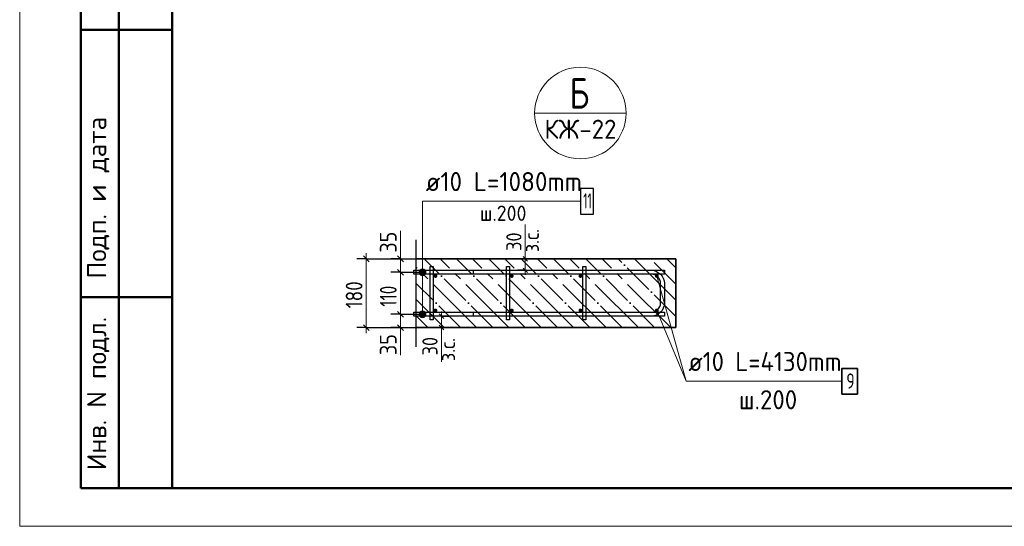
# Model space of a CAD drawing. Header units: millimetres. Extents: x -49773 to 2322955, y -3321 to 58485.
# Tile 448 of 580: x 1762586 to 1775488, y -2257 to 4374. Entities that reach past the tile are written whole.
import ezdxf

# ---------------------------------------------------------------- set-up
doc = ezdxf.new("R2010")
doc.units = ezdxf.units.MM
for name, pattern in [('______11', [500, 400, -50, 0, -50]), ('______2', [270, 200, -70]), ('______5', [1100, 800, -100, 100, -100])]:
    doc.linetypes.add(name, pattern=pattern)
for name, color, linetype, lineweight in [('Standard', 7, 'Continuous', 25), ('Арм.стержн. Арматура края', 96, 'Continuous', 35), ('Арм.стержн. вертикальными 1', 22, 'Continuous', 35), ('Арм.стержн.горизонт. 1', 180, 'Continuous', 35), ('Арм.стержн.горизонт. 2', 202, 'Continuous', 35), ('Размерная линия_ общее', 7, 'Continuous', 13), ('Размерная линия_ общее_1', 7, 'Continuous', 13), ('Стена_ общее', 7, 'Continuous', 35)]:
    doc.layers.add(name, color=color, linetype=linetype, lineweight=lineweight)
doc.layers.add('Арм.стержн.Стяжки', color=7, linetype='Continuous', lineweight=35, true_color=0x501e0f)
doc.layers.add('Осевая линия_ общее', color=7, linetype='______5', lineweight=13, true_color=0xa0a0a0)
doc.styles.add('ISOCPEUR', font='txt')

msp = doc.modelspace()

# ---------------------------------------------------------------- hatches: boundary and pattern name
at = {"layer": 'Арм.стержн. вертикальными 1', "linetype": 'Continuous', "lineweight": 50, "transparency": 33554687}
for points in [[(1768059.1, 1018.6), (1768057.2, 1028.1), (1768051.8, 1036.3), (1768043.7, 1041.7), (1768034.1, 1043.6), (1768024.6, 1041.7), (1768016.4, 1036.3), (1768011, 1028.1), (1768009.1, 1018.6), (1768011, 1009), (1768016.4, 1000.9), (1768024.6, 995.5), (1768034.1, 993.6), (1768043.7, 995.5), (1768051.8, 1000.9), (1768057.2, 1009)], [(1769059.1, 1018.6), (1769057.2, 1028.1), (1769051.8, 1036.3), (1769043.7, 1041.7), (1769034.1, 1043.6), (1769024.6, 1041.7), (1769016.4, 1036.3), (1769011, 1028.1), (1769009.1, 1018.6), (1769011, 1009), (1769016.4, 1000.9), (1769024.6, 995.5), (1769034.1, 993.6), (1769043.7, 995.5), (1769051.8, 1000.9), (1769057.2, 1009)], [(1769959.1, 1018.6), (1769957.2, 1028.1), (1769951.8, 1036.3), (1769943.7, 1041.7), (1769934.1, 1043.6), (1769924.6, 1041.7), (1769916.4, 1036.3), (1769911, 1028.1), (1769909.1, 1018.6), (1769911, 1009), (1769916.4, 1000.9), (1769924.6, 995.5), (1769934.1, 993.6), (1769943.7, 995.5), (1769951.8, 1000.9), (1769957.2, 1009)], [(1770959.1, 1018.6), (1770957.2, 1028.1), (1770951.8, 1036.3), (1770943.7, 1041.7), (1770934.1, 1043.6), (1770924.6, 1041.7), (1770916.4, 1036.3), (1770911, 1028.1), (1770909.1, 1018.6), (1770911, 1009), (1770916.4, 1000.9), (1770924.6, 995.5), (1770934.1, 993.6), (1770943.7, 995.5), (1770951.8, 1000.9), (1770957.2, 1009)], [(1768059.1, 568.6), (1768057.2, 578.1), (1768051.8, 586.3), (1768043.7, 591.7), (1768034.1, 593.6), (1768024.6, 591.7), (1768016.4, 586.3), (1768011, 578.1), (1768009.1, 568.6), (1768011, 559), (1768016.4, 550.9), (1768024.6, 545.5), (1768034.1, 543.6), (1768043.7, 545.5), (1768051.8, 550.9), (1768057.2, 559)], [(1769059.1, 568.6), (1769057.2, 578.1), (1769051.8, 586.3), (1769043.7, 591.7), (1769034.1, 593.6), (1769024.6, 591.7), (1769016.4, 586.3), (1769011, 578.1), (1769009.1, 568.6), (1769011, 559), (1769016.4, 550.9), (1769024.6, 545.5), (1769034.1, 543.6), (1769043.7, 545.5), (1769051.8, 550.9), (1769057.2, 559)], [(1769959.1, 568.6), (1769957.2, 578.1), (1769951.8, 586.3), (1769943.7, 591.7), (1769934.1, 593.6), (1769924.6, 591.7), (1769916.4, 586.3), (1769911, 578.1), (1769909.1, 568.6), (1769911, 559), (1769916.4, 550.9), (1769924.6, 545.5), (1769934.1, 543.6), (1769943.7, 545.5), (1769951.8, 550.9), (1769957.2, 559)], [(1770959.1, 568.6), (1770957.2, 578.1), (1770951.8, 586.3), (1770943.7, 591.7), (1770934.1, 593.6), (1770924.6, 591.7), (1770916.4, 586.3), (1770911, 578.1), (1770909.1, 568.6), (1770911, 559), (1770916.4, 550.9), (1770924.6, 545.5), (1770934.1, 543.6), (1770943.7, 545.5), (1770951.8, 550.9), (1770957.2, 559)]]:
    msp.add_hatch(color=4, dxfattribs=at).paths.add_polyline_path(points)
at = {"layer": 'Арм.стержн.горизонт. 1', "linetype": 'Continuous', "lineweight": 13, "transparency": 33554687}
for points in [[(1767903.8, 1091.1), (1767826.4, 1091.1), (1767820.1, 1068.6)], [(1767903.8, 1091.1), (1767820.1, 1068.6), (1767910.1, 1068.6)], [(1767903.8, 1091.1), (1767826.4, 1091.1), (1767820.1, 1068.6)], [(1767903.8, 1091.1), (1767820.1, 1068.6), (1767910.1, 1068.6)], [(1767903.8, 1091.1), (1767826.4, 1091.1), (1767820.1, 1068.6)], [(1767903.8, 1091.1), (1767820.1, 1068.6), (1767910.1, 1068.6)], [(1767903.8, 1091.1), (1767826.4, 1091.1), (1767820.1, 1068.6)], [(1767903.8, 1091.1), (1767820.1, 1068.6), (1767910.1, 1068.6)], [(1767903.8, 1091.1), (1767826.4, 1091.1), (1767820.1, 1068.6)], [(1767903.8, 1091.1), (1767820.1, 1068.6), (1767910.1, 1068.6)], [(1767903.8, 1091.1), (1767826.4, 1091.1), (1767820.1, 1068.6)], [(1767903.8, 1091.1), (1767820.1, 1068.6), (1767910.1, 1068.6)], [(1767903.8, 1091.1), (1767826.4, 1091.1), (1767820.1, 1068.6)], [(1767903.8, 1091.1), (1767820.1, 1068.6), (1767910.1, 1068.6)], [(1767903.8, 1091.1), (1767826.4, 1091.1), (1767820.1, 1068.6)], [(1767903.8, 1091.1), (1767820.1, 1068.6), (1767910.1, 1068.6)], [(1767903.8, 1091.1), (1767826.4, 1091.1), (1767820.1, 1068.6)], [(1767903.8, 1091.1), (1767820.1, 1068.6), (1767910.1, 1068.6)], [(1767910.1, 1068.6), (1767820.1, 1068.6), (1767826.4, 1046.1)], [(1767910.1, 1068.6), (1767820.1, 1068.6), (1767826.4, 1046.1)], [(1767910.1, 1068.6), (1767820.1, 1068.6), (1767826.4, 1046.1)], [(1767910.1, 1068.6), (1767820.1, 1068.6), (1767826.4, 1046.1)], [(1767910.1, 1068.6), (1767820.1, 1068.6), (1767826.4, 1046.1)], [(1767910.1, 1068.6), (1767820.1, 1068.6), (1767826.4, 1046.1)], [(1767910.1, 1068.6), (1767820.1, 1068.6), (1767826.4, 1046.1)], [(1767910.1, 1068.6), (1767820.1, 1068.6), (1767826.4, 1046.1)], [(1767910.1, 1068.6), (1767820.1, 1068.6), (1767826.4, 1046.1)], [(1767887.6, 1107.3), (1767842.6, 1107.3), (1767826.4, 1091.1)], [(1767887.6, 1107.3), (1767826.4, 1091.1), (1767903.8, 1091.1)], [(1767887.6, 1107.3), (1767842.6, 1107.3), (1767826.4, 1091.1)], [(1767887.6, 1107.3), (1767826.4, 1091.1), (1767903.8, 1091.1)], [(1767887.6, 1107.3), (1767842.6, 1107.3), (1767826.4, 1091.1)], [(1767887.6, 1107.3), (1767826.4, 1091.1), (1767903.8, 1091.1)], [(1767887.6, 1107.3), (1767842.6, 1107.3), (1767826.4, 1091.1)], [(1767887.6, 1107.3), (1767826.4, 1091.1), (1767903.8, 1091.1)], [(1767887.6, 1107.3), (1767842.6, 1107.3), (1767826.4, 1091.1)], [(1767887.6, 1107.3), (1767826.4, 1091.1), (1767903.8, 1091.1)], [(1767887.6, 1107.3), (1767842.6, 1107.3), (1767826.4, 1091.1)], [(1767887.6, 1107.3), (1767826.4, 1091.1), (1767903.8, 1091.1)], [(1767887.6, 1107.3), (1767842.6, 1107.3), (1767826.4, 1091.1)], [(1767887.6, 1107.3), (1767826.4, 1091.1), (1767903.8, 1091.1)], [(1767887.6, 1107.3), (1767842.6, 1107.3), (1767826.4, 1091.1)], [(1767887.6, 1107.3), (1767826.4, 1091.1), (1767903.8, 1091.1)], [(1767887.6, 1107.3), (1767842.6, 1107.3), (1767826.4, 1091.1)], [(1767887.6, 1107.3), (1767826.4, 1091.1), (1767903.8, 1091.1)], [(1767910.1, 1068.6), (1767826.4, 1046.1), (1767903.8, 1046.1)], [(1767910.1, 1068.6), (1767826.4, 1046.1), (1767903.8, 1046.1)], [(1767910.1, 1068.6), (1767826.4, 1046.1), (1767903.8, 1046.1)], [(1767910.1, 1068.6), (1767826.4, 1046.1), (1767903.8, 1046.1)], [(1767910.1, 1068.6), (1767826.4, 1046.1), (1767903.8, 1046.1)], [(1767910.1, 1068.6), (1767826.4, 1046.1), (1767903.8, 1046.1)], [(1767910.1, 1068.6), (1767826.4, 1046.1), (1767903.8, 1046.1)], [(1767910.1, 1068.6), (1767826.4, 1046.1), (1767903.8, 1046.1)], [(1767910.1, 1068.6), (1767826.4, 1046.1), (1767903.8, 1046.1)], [(1767903.8, 1046.1), (1767826.4, 1046.1), (1767842.6, 1029.9)], [(1767903.8, 1046.1), (1767826.4, 1046.1), (1767842.6, 1029.9)], [(1767903.8, 1046.1), (1767826.4, 1046.1), (1767842.6, 1029.9)], [(1767903.8, 1046.1), (1767826.4, 1046.1), (1767842.6, 1029.9)], [(1767903.8, 1046.1), (1767826.4, 1046.1), (1767842.6, 1029.9)], [(1767903.8, 1046.1), (1767826.4, 1046.1), (1767842.6, 1029.9)], [(1767903.8, 1046.1), (1767826.4, 1046.1), (1767842.6, 1029.9)], [(1767903.8, 1046.1), (1767826.4, 1046.1), (1767842.6, 1029.9)], [(1767903.8, 1046.1), (1767826.4, 1046.1), (1767842.6, 1029.9)], [(1767842.6, 1107.3), (1767887.6, 1107.3), (1767865.1, 1113.6)], [(1767842.6, 1107.3), (1767887.6, 1107.3), (1767865.1, 1113.6)], [(1767842.6, 1107.3), (1767887.6, 1107.3), (1767865.1, 1113.6)], [(1767842.6, 1107.3), (1767887.6, 1107.3), (1767865.1, 1113.6)], [(1767842.6, 1107.3), (1767887.6, 1107.3), (1767865.1, 1113.6)], [(1767842.6, 1107.3), (1767887.6, 1107.3), (1767865.1, 1113.6)], [(1767842.6, 1107.3), (1767887.6, 1107.3), (1767865.1, 1113.6)], [(1767842.6, 1107.3), (1767887.6, 1107.3), (1767865.1, 1113.6)], [(1767842.6, 1107.3), (1767887.6, 1107.3), (1767865.1, 1113.6)], [(1767903.8, 1046.1), (1767842.6, 1029.9), (1767887.6, 1029.9)], [(1767903.8, 1046.1), (1767842.6, 1029.9), (1767887.6, 1029.9)], [(1767903.8, 1046.1), (1767842.6, 1029.9), (1767887.6, 1029.9)], [(1767903.8, 1046.1), (1767842.6, 1029.9), (1767887.6, 1029.9)], [(1767903.8, 1046.1), (1767842.6, 1029.9), (1767887.6, 1029.9)], [(1767903.8, 1046.1), (1767842.6, 1029.9), (1767887.6, 1029.9)], [(1767903.8, 1046.1), (1767842.6, 1029.9), (1767887.6, 1029.9)], [(1767903.8, 1046.1), (1767842.6, 1029.9), (1767887.6, 1029.9)], [(1767903.8, 1046.1), (1767842.6, 1029.9), (1767887.6, 1029.9)], [(1767887.6, 1029.9), (1767842.6, 1029.9), (1767865.1, 1023.6)], [(1767887.6, 1029.9), (1767842.6, 1029.9), (1767865.1, 1023.6)], [(1767887.6, 1029.9), (1767842.6, 1029.9), (1767865.1, 1023.6)], [(1767887.6, 1029.9), (1767842.6, 1029.9), (1767865.1, 1023.6)], [(1767887.6, 1029.9), (1767842.6, 1029.9), (1767865.1, 1023.6)], [(1767887.6, 1029.9), (1767842.6, 1029.9), (1767865.1, 1023.6)], [(1767887.6, 1029.9), (1767842.6, 1029.9), (1767865.1, 1023.6)], [(1767887.6, 1029.9), (1767842.6, 1029.9), (1767865.1, 1023.6)], [(1767887.6, 1029.9), (1767842.6, 1029.9), (1767865.1, 1023.6)], [(1767903.8, 541.1), (1767826.4, 541.1), (1767820.1, 518.6)], [(1767903.8, 541.1), (1767820.1, 518.6), (1767910.1, 518.6)], [(1767903.8, 541.1), (1767826.4, 541.1), (1767820.1, 518.6)], [(1767903.8, 541.1), (1767820.1, 518.6), (1767910.1, 518.6)], [(1767903.8, 541.1), (1767826.4, 541.1), (1767820.1, 518.6)], [(1767903.8, 541.1), (1767820.1, 518.6), (1767910.1, 518.6)], [(1767903.8, 541.1), (1767826.4, 541.1), (1767820.1, 518.6)], [(1767903.8, 541.1), (1767820.1, 518.6), (1767910.1, 518.6)], [(1767903.8, 541.1), (1767826.4, 541.1), (1767820.1, 518.6)], [(1767903.8, 541.1), (1767820.1, 518.6), (1767910.1, 518.6)], [(1767903.8, 541.1), (1767826.4, 541.1), (1767820.1, 518.6)], [(1767903.8, 541.1), (1767820.1, 518.6), (1767910.1, 518.6)], [(1767903.8, 541.1), (1767826.4, 541.1), (1767820.1, 518.6)], [(1767903.8, 541.1), (1767820.1, 518.6), (1767910.1, 518.6)], [(1767903.8, 541.1), (1767826.4, 541.1), (1767820.1, 518.6)], [(1767903.8, 541.1), (1767820.1, 518.6), (1767910.1, 518.6)], [(1767903.8, 541.1), (1767826.4, 541.1), (1767820.1, 518.6)], [(1767903.8, 541.1), (1767820.1, 518.6), (1767910.1, 518.6)], [(1767910.1, 518.6), (1767820.1, 518.6), (1767826.4, 496.1)], [(1767910.1, 518.6), (1767820.1, 518.6), (1767826.4, 496.1)], [(1767910.1, 518.6), (1767820.1, 518.6), (1767826.4, 496.1)], [(1767910.1, 518.6), (1767820.1, 518.6), (1767826.4, 496.1)], [(1767910.1, 518.6), (1767820.1, 518.6), (1767826.4, 496.1)], [(1767910.1, 518.6), (1767820.1, 518.6), (1767826.4, 496.1)], [(1767910.1, 518.6), (1767820.1, 518.6), (1767826.4, 496.1)], [(1767910.1, 518.6), (1767820.1, 518.6), (1767826.4, 496.1)], [(1767910.1, 518.6), (1767820.1, 518.6), (1767826.4, 496.1)], [(1767887.6, 557.3), (1767842.6, 557.3), (1767826.4, 541.1)], [(1767887.6, 557.3), (1767826.4, 541.1), (1767903.8, 541.1)], [(1767887.6, 557.3), (1767842.6, 557.3), (1767826.4, 541.1)], [(1767887.6, 557.3), (1767826.4, 541.1), (1767903.8, 541.1)], [(1767887.6, 557.3), (1767842.6, 557.3), (1767826.4, 541.1)], [(1767887.6, 557.3), (1767826.4, 541.1), (1767903.8, 541.1)], [(1767887.6, 557.3), (1767842.6, 557.3), (1767826.4, 541.1)], [(1767887.6, 557.3), (1767826.4, 541.1), (1767903.8, 541.1)], [(1767887.6, 557.3), (1767842.6, 557.3), (1767826.4, 541.1)], [(1767887.6, 557.3), (1767826.4, 541.1), (1767903.8, 541.1)], [(1767887.6, 557.3), (1767842.6, 557.3), (1767826.4, 541.1)], [(1767887.6, 557.3), (1767826.4, 541.1), (1767903.8, 541.1)], [(1767887.6, 557.3), (1767842.6, 557.3), (1767826.4, 541.1)], [(1767887.6, 557.3), (1767826.4, 541.1), (1767903.8, 541.1)], [(1767887.6, 557.3), (1767842.6, 557.3), (1767826.4, 541.1)], [(1767887.6, 557.3), (1767826.4, 541.1), (1767903.8, 541.1)], [(1767887.6, 557.3), (1767842.6, 557.3), (1767826.4, 541.1)], [(1767887.6, 557.3), (1767826.4, 541.1), (1767903.8, 541.1)], [(1767910.1, 518.6), (1767826.4, 496.1), (1767903.8, 496.1)], [(1767910.1, 518.6), (1767826.4, 496.1), (1767903.8, 496.1)], [(1767910.1, 518.6), (1767826.4, 496.1), (1767903.8, 496.1)], [(1767910.1, 518.6), (1767826.4, 496.1), (1767903.8, 496.1)], [(1767910.1, 518.6), (1767826.4, 496.1), (1767903.8, 496.1)], [(1767910.1, 518.6), (1767826.4, 496.1), (1767903.8, 496.1)], [(1767910.1, 518.6), (1767826.4, 496.1), (1767903.8, 496.1)], [(1767910.1, 518.6), (1767826.4, 496.1), (1767903.8, 496.1)], [(1767910.1, 518.6), (1767826.4, 496.1), (1767903.8, 496.1)], [(1767842.6, 557.3), (1767887.6, 557.3), (1767865.1, 563.6)], [(1767842.6, 557.3), (1767887.6, 557.3), (1767865.1, 563.6)], [(1767842.6, 557.3), (1767887.6, 557.3), (1767865.1, 563.6)], [(1767842.6, 557.3), (1767887.6, 557.3), (1767865.1, 563.6)], [(1767842.6, 557.3), (1767887.6, 557.3), (1767865.1, 563.6)], [(1767842.6, 557.3), (1767887.6, 557.3), (1767865.1, 563.6)], [(1767842.6, 557.3), (1767887.6, 557.3), (1767865.1, 563.6)], [(1767842.6, 557.3), (1767887.6, 557.3), (1767865.1, 563.6)], [(1767842.6, 557.3), (1767887.6, 557.3), (1767865.1, 563.6)], [(1767903.8, 496.1), (1767826.4, 496.1), (1767842.6, 479.9)], [(1767903.8, 496.1), (1767826.4, 496.1), (1767842.6, 479.9)], [(1767903.8, 496.1), (1767826.4, 496.1), (1767842.6, 479.9)], [(1767903.8, 496.1), (1767826.4, 496.1), (1767842.6, 479.9)], [(1767903.8, 496.1), (1767826.4, 496.1), (1767842.6, 479.9)], [(1767903.8, 496.1), (1767826.4, 496.1), (1767842.6, 479.9)], [(1767903.8, 496.1), (1767826.4, 496.1), (1767842.6, 479.9)], [(1767903.8, 496.1), (1767826.4, 496.1), (1767842.6, 479.9)], [(1767903.8, 496.1), (1767826.4, 496.1), (1767842.6, 479.9)], [(1767903.8, 496.1), (1767842.6, 479.9), (1767887.6, 479.9)], [(1767903.8, 496.1), (1767842.6, 479.9), (1767887.6, 479.9)], [(1767903.8, 496.1), (1767842.6, 479.9), (1767887.6, 479.9)], [(1767903.8, 496.1), (1767842.6, 479.9), (1767887.6, 479.9)], [(1767903.8, 496.1), (1767842.6, 479.9), (1767887.6, 479.9)], [(1767903.8, 496.1), (1767842.6, 479.9), (1767887.6, 479.9)], [(1767903.8, 496.1), (1767842.6, 479.9), (1767887.6, 479.9)], [(1767903.8, 496.1), (1767842.6, 479.9), (1767887.6, 479.9)], [(1767903.8, 496.1), (1767842.6, 479.9), (1767887.6, 479.9)], [(1767887.6, 479.9), (1767842.6, 479.9), (1767865.1, 473.6)], [(1767887.6, 479.9), (1767842.6, 479.9), (1767865.1, 473.6)], [(1767887.6, 479.9), (1767842.6, 479.9), (1767865.1, 473.6)], [(1767887.6, 479.9), (1767842.6, 479.9), (1767865.1, 473.6)], [(1767887.6, 479.9), (1767842.6, 479.9), (1767865.1, 473.6)], [(1767887.6, 479.9), (1767842.6, 479.9), (1767865.1, 473.6)], [(1767887.6, 479.9), (1767842.6, 479.9), (1767865.1, 473.6)], [(1767887.6, 479.9), (1767842.6, 479.9), (1767865.1, 473.6)], [(1767887.6, 479.9), (1767842.6, 479.9), (1767865.1, 473.6)]]:
    msp.add_hatch(color=7, dxfattribs=at).paths.add_polyline_path(points)

# ---------------------------------------------------------------- linework, layer by layer
at = {"layer": 'Standard', "color": 7, "linetype": 'Continuous', "lineweight": 50, "transparency": 33554687}
for p, q in [((1763386.4, -1757.3), (1763386.4, 6742.7)), ((1763386.4, -1757.3), (1763386.4, 6742.7)), ((1763886.4, -1757.3), (1763886.4, 6742.7)), ((1763386.4, 4242.7), (1764586.4, 4242.7)), ((1763386.4, 742.7), (1764586.4, 742.7)), ((1764586.4, -1757.3), (1763386.4, -1757.3))]:
    msp.add_line(p, q, dxfattribs=at)
at = {"layer": 'Standard', "color": 7, "linetype": 'Continuous', "lineweight": 13, "transparency": 33554687}
for p, q in [((1769333.6, 3152.3), (1770533.6, 3152.3)), ((1769211.9, 1243.6), (1769211.9, 1693.6)), ((1768112.5, 343.6), (1768112.5, -106.4))]:
    msp.add_line(p, q, dxfattribs=at)
at = {"layer": 'Standard', "color": 7, "linetype": 'Continuous', "lineweight": 25, "transparency": 33554687}
msp.add_line((1767777.1, 1493.6), (1767777.1, 93.6), dxfattribs=at)
at = {"layer": 'Standard', "color": 7, "linetype": 'Continuous', "lineweight": 35, "transparency": 33554687}
for p, q in [((1771184.2, 1243.6), (1767777.1, 1243.6)), ((1771184.2, 343.6), (1771184.2, 1243.6)), ((1767777.1, 343.6), (1771184.2, 343.6))]:
    msp.add_line(p, q, dxfattribs=at)
at = {"layer": 'Standard', "color": 253, "linetype": '______11', "lineweight": 35, "true_color": 0xababab, "transparency": 33554687}
for p, q in [((1768784.7, 343.6), (1767884.7, 1243.6)), ((1769208.9, 343.6), (1768308.9, 1243.6)), ((1769633.2, 343.6), (1768733.2, 1243.6)), ((1770057.5, 343.6), (1769157.5, 1243.6)), ((1770481.7, 343.6), (1769581.7, 1243.6)), ((1770906, 343.6), (1770006, 1243.6)), ((1771184.2, 489.7), (1770430.3, 1243.6)), ((1771184.2, 914), (1770854.5, 1243.6)), ((1768360.4, 343.6), (1767777.1, 926.9)), ((1767936.2, 343.6), (1767777.1, 502.6))]:
    msp.add_line(p, q, dxfattribs=at)
at = {"layer": 'Standard', "color": 253, "linetype": '______5', "lineweight": 35, "true_color": 0xababab, "transparency": 33554687}
for p, q in [((1768996.8, 343.6), (1768096.8, 1243.6)), ((1769421.1, 343.6), (1768521.1, 1243.6)), ((1769845.3, 343.6), (1768945.3, 1243.6)), ((1770269.6, 343.6), (1769369.6, 1243.6)), ((1770693.9, 343.6), (1769793.9, 1243.6)), ((1771118.1, 343.6), (1770218.1, 1243.6)), ((1771184.2, 701.8), (1770642.4, 1243.6)), ((1771184.2, 1126.1), (1771066.7, 1243.6)), ((1768572.5, 343.6), (1767777.1, 1139)), ((1768148.3, 343.6), (1767777.1, 714.7))]:
    msp.add_line(p, q, dxfattribs=at)
at = {"layer": 'Standard', "color": 7, "linetype": 'Continuous', "lineweight": 13, "transparency": 33554687}
msp.add_lwpolyline([(1762586.4, -2257.3), (1821986.4, -2257.3), (1821986.4, 39742.7), (1762586.4, 39742.7), (1762586.4, -2257.3)], close=True, dxfattribs=at)
at = {"layer": 'Standard', "color": 7, "linetype": 'Continuous', "lineweight": 50, "transparency": 33554687}
msp.add_lwpolyline([(1764586.4, 39242.7), (1821486.4, 39242.7), (1821486.4, -1757.3), (1764586.4, -1757.3), (1764586.4, 39242.7)], close=True, dxfattribs=at)
at = {"layer": 'Standard', "color": 7, "linetype": 'Continuous', "lineweight": 13, "transparency": 33554687}
msp.add_circle((1769933.6, 3152.3), 600, dxfattribs=at)
at = {"layer": 'Арм.стержн. Арматура края', "color": 4, "linetype": 'Continuous', "lineweight": 25, "transparency": 33554687}
msp.add_lwpolyline([(1768534.2, 543.6), (1770864, 543.6), (1770886.6, 546.7), (1770909.5, 554.3), (1770930.4, 566), (1770947.5, 580.3), (1770961.8, 597.3), (1770973.5, 618.3), (1770981, 641.2), (1770984.2, 663.8), (1770984.2, 923.4), (1770981, 946), (1770973.5, 968.9), (1770961.8, 989.8), (1770947.5, 1006.9), (1770930.4, 1021.1), (1770909.5, 1032.9), (1770886.6, 1040.4), (1770864, 1043.6), (1768534.2, 1043.6), (1768534.2, 1093.6), (1770867.5, 1093.6), (1770898, 1089.3), (1770929.7, 1078.9), (1770958.9, 1062.5), (1770983, 1042.4), (1771003.1, 1018.3), (1771019.5, 989.1), (1771029.9, 957.3), (1771034.2, 926.8), (1771034.2, 660.3), (1771029.9, 629.8), (1771019.5, 598), (1771003.1, 568.8), (1770983, 544.8), (1770958.9, 524.7), (1770929.7, 508.3), (1770898, 497.8), (1770867.5, 493.6), (1768534.2, 493.6), (1768534.2, 543.6)], dxfattribs=at)
msp.add_lwpolyline([(1768534.2, 543.6), (1770864, 543.6), (1770886.6, 546.7), (1770909.5, 554.3), (1770930.4, 566), (1770947.5, 580.3), (1770961.8, 597.3), (1770973.5, 618.3), (1770981, 641.2), (1770984.2, 663.8), (1770984.2, 923.4), (1770981, 946), (1770973.5, 968.9), (1770961.8, 989.8), (1770947.5, 1006.9), (1770930.4, 1021.1), (1770909.5, 1032.9), (1770886.6, 1040.4), (1770864, 1043.6), (1768534.2, 1043.6), (1768534.2, 1093.6), (1770867.5, 1093.6), (1770898, 1089.3), (1770929.7, 1078.9), (1770958.9, 1062.5), (1770983, 1042.4), (1771003.1, 1018.3), (1771019.5, 989.1), (1771029.9, 957.3), (1771034.2, 926.8), (1771034.2, 660.3), (1771029.9, 629.8), (1771019.5, 598), (1771003.1, 568.8), (1770983, 544.8), (1770958.9, 524.7), (1770929.7, 508.3), (1770898, 497.8), (1770867.5, 493.6), (1768534.2, 493.6), (1768534.2, 543.6)], dxfattribs=at)
msp.add_lwpolyline([(1768534.2, 543.6), (1770864, 543.6), (1770886.6, 546.7), (1770909.5, 554.3), (1770930.4, 566), (1770947.5, 580.3), (1770961.8, 597.3), (1770973.5, 618.3), (1770981, 641.2), (1770984.2, 663.8), (1770984.2, 923.4), (1770981, 946), (1770973.5, 968.9), (1770961.8, 989.8), (1770947.5, 1006.9), (1770930.4, 1021.1), (1770909.5, 1032.9), (1770886.6, 1040.4), (1770864, 1043.6), (1768534.2, 1043.6), (1768534.2, 1093.6), (1770867.5, 1093.6), (1770898, 1089.3), (1770929.7, 1078.9), (1770958.9, 1062.5), (1770983, 1042.4), (1771003.1, 1018.3), (1771019.5, 989.1), (1771029.9, 957.3), (1771034.2, 926.8), (1771034.2, 660.3), (1771029.9, 629.8), (1771019.5, 598), (1771003.1, 568.8), (1770983, 544.8), (1770958.9, 524.7), (1770929.7, 508.3), (1770898, 497.8), (1770867.5, 493.6), (1768534.2, 493.6), (1768534.2, 543.6)], dxfattribs=at)
msp.add_lwpolyline([(1768534.2, 543.6), (1770864, 543.6), (1770886.6, 546.7), (1770909.5, 554.3), (1770930.4, 566), (1770947.5, 580.3), (1770961.8, 597.3), (1770973.5, 618.3), (1770981, 641.2), (1770984.2, 663.8), (1770984.2, 923.4), (1770981, 946), (1770973.5, 968.9), (1770961.8, 989.8), (1770947.5, 1006.9), (1770930.4, 1021.1), (1770909.5, 1032.9), (1770886.6, 1040.4), (1770864, 1043.6), (1768534.2, 1043.6), (1768534.2, 1093.6), (1770867.5, 1093.6), (1770898, 1089.3), (1770929.7, 1078.9), (1770958.9, 1062.5), (1770983, 1042.4), (1771003.1, 1018.3), (1771019.5, 989.1), (1771029.9, 957.3), (1771034.2, 926.8), (1771034.2, 660.3), (1771029.9, 629.8), (1771019.5, 598), (1771003.1, 568.8), (1770983, 544.8), (1770958.9, 524.7), (1770929.7, 508.3), (1770898, 497.8), (1770867.5, 493.6), (1768534.2, 493.6), (1768534.2, 543.6)], dxfattribs=at)
msp.add_lwpolyline([(1768534.2, 543.6), (1770864, 543.6), (1770886.6, 546.7), (1770909.5, 554.3), (1770930.4, 566), (1770947.5, 580.3), (1770961.8, 597.3), (1770973.5, 618.3), (1770981, 641.2), (1770984.2, 663.8), (1770984.2, 923.4), (1770981, 946), (1770973.5, 968.9), (1770961.8, 989.8), (1770947.5, 1006.9), (1770930.4, 1021.1), (1770909.5, 1032.9), (1770886.6, 1040.4), (1770864, 1043.6), (1768534.2, 1043.6), (1768534.2, 1093.6), (1770867.5, 1093.6), (1770898, 1089.3), (1770929.7, 1078.9), (1770958.9, 1062.5), (1770983, 1042.4), (1771003.1, 1018.3), (1771019.5, 989.1), (1771029.9, 957.3), (1771034.2, 926.8), (1771034.2, 660.3), (1771029.9, 629.8), (1771019.5, 598), (1771003.1, 568.8), (1770983, 544.8), (1770958.9, 524.7), (1770929.7, 508.3), (1770898, 497.8), (1770867.5, 493.6), (1768534.2, 493.6), (1768534.2, 543.6)], dxfattribs=at)
msp.add_lwpolyline([(1768534.2, 543.6), (1770864, 543.6), (1770886.6, 546.7), (1770909.5, 554.3), (1770930.4, 566), (1770947.5, 580.3), (1770961.8, 597.3), (1770973.5, 618.3), (1770981, 641.2), (1770984.2, 663.8), (1770984.2, 923.4), (1770981, 946), (1770973.5, 968.9), (1770961.8, 989.8), (1770947.5, 1006.9), (1770930.4, 1021.1), (1770909.5, 1032.9), (1770886.6, 1040.4), (1770864, 1043.6), (1768534.2, 1043.6), (1768534.2, 1093.6), (1770867.5, 1093.6), (1770898, 1089.3), (1770929.7, 1078.9), (1770958.9, 1062.5), (1770983, 1042.4), (1771003.1, 1018.3), (1771019.5, 989.1), (1771029.9, 957.3), (1771034.2, 926.8), (1771034.2, 660.3), (1771029.9, 629.8), (1771019.5, 598), (1771003.1, 568.8), (1770983, 544.8), (1770958.9, 524.7), (1770929.7, 508.3), (1770898, 497.8), (1770867.5, 493.6), (1768534.2, 493.6), (1768534.2, 543.6)], dxfattribs=at)
msp.add_lwpolyline([(1768534.2, 543.6), (1770864, 543.6), (1770886.6, 546.7), (1770909.5, 554.3), (1770930.4, 566), (1770947.5, 580.3), (1770961.8, 597.3), (1770973.5, 618.3), (1770981, 641.2), (1770984.2, 663.8), (1770984.2, 923.4), (1770981, 946), (1770973.5, 968.9), (1770961.8, 989.8), (1770947.5, 1006.9), (1770930.4, 1021.1), (1770909.5, 1032.9), (1770886.6, 1040.4), (1770864, 1043.6), (1768534.2, 1043.6), (1768534.2, 1093.6), (1770867.5, 1093.6), (1770898, 1089.3), (1770929.7, 1078.9), (1770958.9, 1062.5), (1770983, 1042.4), (1771003.1, 1018.3), (1771019.5, 989.1), (1771029.9, 957.3), (1771034.2, 926.8), (1771034.2, 660.3), (1771029.9, 629.8), (1771019.5, 598), (1771003.1, 568.8), (1770983, 544.8), (1770958.9, 524.7), (1770929.7, 508.3), (1770898, 497.8), (1770867.5, 493.6), (1768534.2, 493.6), (1768534.2, 543.6)], dxfattribs=at)
msp.add_lwpolyline([(1768534.2, 543.6), (1770864, 543.6), (1770886.6, 546.7), (1770909.5, 554.3), (1770930.4, 566), (1770947.5, 580.3), (1770961.8, 597.3), (1770973.5, 618.3), (1770981, 641.2), (1770984.2, 663.8), (1770984.2, 923.4), (1770981, 946), (1770973.5, 968.9), (1770961.8, 989.8), (1770947.5, 1006.9), (1770930.4, 1021.1), (1770909.5, 1032.9), (1770886.6, 1040.4), (1770864, 1043.6), (1768534.2, 1043.6), (1768534.2, 1093.6), (1770867.5, 1093.6), (1770898, 1089.3), (1770929.7, 1078.9), (1770958.9, 1062.5), (1770983, 1042.4), (1771003.1, 1018.3), (1771019.5, 989.1), (1771029.9, 957.3), (1771034.2, 926.8), (1771034.2, 660.3), (1771029.9, 629.8), (1771019.5, 598), (1771003.1, 568.8), (1770983, 544.8), (1770958.9, 524.7), (1770929.7, 508.3), (1770898, 497.8), (1770867.5, 493.6), (1768534.2, 493.6), (1768534.2, 543.6)], dxfattribs=at)
msp.add_lwpolyline([(1768534.2, 543.6), (1770864, 543.6), (1770886.6, 546.7), (1770909.5, 554.3), (1770930.4, 566), (1770947.5, 580.3), (1770961.8, 597.3), (1770973.5, 618.3), (1770981, 641.2), (1770984.2, 663.8), (1770984.2, 923.4), (1770981, 946), (1770973.5, 968.9), (1770961.8, 989.8), (1770947.5, 1006.9), (1770930.4, 1021.1), (1770909.5, 1032.9), (1770886.6, 1040.4), (1770864, 1043.6), (1768534.2, 1043.6), (1768534.2, 1093.6), (1770867.5, 1093.6), (1770898, 1089.3), (1770929.7, 1078.9), (1770958.9, 1062.5), (1770983, 1042.4), (1771003.1, 1018.3), (1771019.5, 989.1), (1771029.9, 957.3), (1771034.2, 926.8), (1771034.2, 660.3), (1771029.9, 629.8), (1771019.5, 598), (1771003.1, 568.8), (1770983, 544.8), (1770958.9, 524.7), (1770929.7, 508.3), (1770898, 497.8), (1770867.5, 493.6), (1768534.2, 493.6), (1768534.2, 543.6)], dxfattribs=at)
at = {"layer": 'Арм.стержн. вертикальными 1', "color": 7, "linetype": 'Continuous', "lineweight": 13, "transparency": 33554687}
for q in [(1770934.1, 568.6), (1773357.5, -358.9)]:
    msp.add_line((1771317.5, -358.9), q, dxfattribs=at)
at = {"layer": 'Арм.стержн. вертикальными 1', "color": 7, "linetype": 'Continuous', "lineweight": 35, "transparency": 33554687}
msp.add_lwpolyline([(1773357.5, -525.6), (1773564.1, -525.6), (1773564.1, -192.2), (1773357.5, -192.2), (1773357.5, -525.6)], dxfattribs=at)
at = {"layer": 'Арм.стержн.горизонт. 1', "color": 7, "linetype": 'Continuous', "lineweight": 13, "transparency": 33554687}
for p, q in [((1767865.1, 1996.8), (1769936.7, 1996.8)), ((1767865.1, 1996.8), (1767865.1, 1068.6)), ((1767865.1, 1996.8), (1767865.1, 1068.6)), ((1767865.1, 1996.8), (1767865.1, 1068.6)), ((1767865.1, 1996.8), (1767865.1, 1068.6)), ((1767865.1, 1996.8), (1767865.1, 1068.6)), ((1767865.1, 1996.8), (1767865.1, 1068.6)), ((1767865.1, 1996.8), (1767865.1, 1068.6)), ((1767865.1, 1996.8), (1767865.1, 1068.6)), ((1767865.1, 1996.8), (1767865.1, 1068.6)), ((1767865.1, 1996.8), (1767865.1, 518.6)), ((1767865.1, 1996.8), (1767865.1, 518.6)), ((1767865.1, 1996.8), (1767865.1, 518.6)), ((1767865.1, 1996.8), (1767865.1, 518.6)), ((1767865.1, 1996.8), (1767865.1, 518.6)), ((1767865.1, 1996.8), (1767865.1, 518.6)), ((1767865.1, 1996.8), (1767865.1, 518.6)), ((1767865.1, 1996.8), (1767865.1, 518.6)), ((1767865.1, 1996.8), (1767865.1, 518.6)), ((1767820.1, 1068.6), (1767820.1, 1068.6)), ((1767820.1, 1068.6), (1767820.1, 1068.6)), ((1767820.1, 1068.6), (1767820.1, 1068.6)), ((1767820.1, 1068.6), (1767820.1, 1068.6)), ((1767820.1, 1068.6), (1767820.1, 1068.6)), ((1767820.1, 1068.6), (1767820.1, 1068.6)), ((1767820.1, 1068.6), (1767820.1, 1068.6)), ((1767820.1, 1068.6), (1767820.1, 1068.6)), ((1767820.1, 1068.6), (1767820.1, 1068.6)), ((1767865.1, 1113.6), (1767865.1, 1113.6)), ((1767865.1, 1113.6), (1767865.1, 1113.6)), ((1767865.1, 1113.6), (1767865.1, 1113.6)), ((1767865.1, 1113.6), (1767865.1, 1113.6)), ((1767865.1, 1113.6), (1767865.1, 1113.6)), ((1767865.1, 1113.6), (1767865.1, 1113.6)), ((1767865.1, 1113.6), (1767865.1, 1113.6)), ((1767865.1, 1113.6), (1767865.1, 1113.6)), ((1767865.1, 1113.6), (1767865.1, 1113.6)), ((1767910.1, 1068.6), (1767910.1, 1068.6)), ((1767910.1, 1068.6), (1767910.1, 1068.6)), ((1767910.1, 1068.6), (1767910.1, 1068.6)), ((1767910.1, 1068.6), (1767910.1, 1068.6)), ((1767910.1, 1068.6), (1767910.1, 1068.6)), ((1767910.1, 1068.6), (1767910.1, 1068.6)), ((1767910.1, 1068.6), (1767910.1, 1068.6)), ((1767910.1, 1068.6), (1767910.1, 1068.6)), ((1767910.1, 1068.6), (1767910.1, 1068.6)), ((1767865.1, 1023.6), (1767865.1, 1023.6)), ((1767865.1, 1023.6), (1767865.1, 1023.6)), ((1767865.1, 1023.6), (1767865.1, 1023.6)), ((1767865.1, 1023.6), (1767865.1, 1023.6)), ((1767865.1, 1023.6), (1767865.1, 1023.6)), ((1767865.1, 1023.6), (1767865.1, 1023.6)), ((1767865.1, 1023.6), (1767865.1, 1023.6)), ((1767865.1, 1023.6), (1767865.1, 1023.6)), ((1767865.1, 1023.6), (1767865.1, 1023.6)), ((1767820.1, 518.6), (1767820.1, 518.6)), ((1767820.1, 518.6), (1767820.1, 518.6)), ((1767820.1, 518.6), (1767820.1, 518.6)), ((1767820.1, 518.6), (1767820.1, 518.6)), ((1767820.1, 518.6), (1767820.1, 518.6)), ((1767820.1, 518.6), (1767820.1, 518.6)), ((1767820.1, 518.6), (1767820.1, 518.6)), ((1767820.1, 518.6), (1767820.1, 518.6)), ((1767820.1, 518.6), (1767820.1, 518.6)), ((1767865.1, 563.6), (1767865.1, 563.6)), ((1767865.1, 563.6), (1767865.1, 563.6)), ((1767865.1, 563.6), (1767865.1, 563.6)), ((1767865.1, 563.6), (1767865.1, 563.6)), ((1767865.1, 563.6), (1767865.1, 563.6)), ((1767865.1, 563.6), (1767865.1, 563.6)), ((1767865.1, 563.6), (1767865.1, 563.6)), ((1767865.1, 563.6), (1767865.1, 563.6)), ((1767865.1, 563.6), (1767865.1, 563.6)), ((1767910.1, 518.6), (1767910.1, 518.6)), ((1767910.1, 518.6), (1767910.1, 518.6)), ((1767910.1, 518.6), (1767910.1, 518.6)), ((1767910.1, 518.6), (1767910.1, 518.6)), ((1767910.1, 518.6), (1767910.1, 518.6)), ((1767910.1, 518.6), (1767910.1, 518.6)), ((1767910.1, 518.6), (1767910.1, 518.6)), ((1767910.1, 518.6), (1767910.1, 518.6)), ((1767910.1, 518.6), (1767910.1, 518.6)), ((1767865.1, 473.6), (1767865.1, 473.6)), ((1767865.1, 473.6), (1767865.1, 473.6)), ((1767865.1, 473.6), (1767865.1, 473.6)), ((1767865.1, 473.6), (1767865.1, 473.6)), ((1767865.1, 473.6), (1767865.1, 473.6)), ((1767865.1, 473.6), (1767865.1, 473.6)), ((1767865.1, 473.6), (1767865.1, 473.6)), ((1767865.1, 473.6), (1767865.1, 473.6)), ((1767865.1, 473.6), (1767865.1, 473.6))]:
    msp.add_line(p, q, dxfattribs=at)
at = {"layer": 'Арм.стержн.горизонт. 1', "color": 7, "linetype": 'Continuous', "lineweight": 25, "transparency": 33554687}
msp.add_lwpolyline([(1769936.7, 1830.1), (1770103.3, 1830.1), (1770103.3, 2163.5), (1769936.7, 2163.5), (1769936.7, 1830.1)], dxfattribs=at)
at = {"layer": 'Арм.стержн.горизонт. 1', "color": 4, "linetype": 'Continuous', "lineweight": 25, "transparency": 33554687}
for points in [[(1767752.1, 1093.6), (1771034.1, 1093.6), (1771034.1, 1043.6), (1767752.1, 1043.6), (1767752.1, 1093.6)], [(1767752.1, 1093.6), (1771034.1, 1093.6), (1771034.1, 1043.6), (1767752.1, 1043.6), (1767752.1, 1093.6)], [(1767752.1, 1093.6), (1771034.1, 1093.6), (1771034.1, 1043.6), (1767752.1, 1043.6), (1767752.1, 1093.6)], [(1767752.1, 1093.6), (1771034.1, 1093.6), (1771034.1, 1043.6), (1767752.1, 1043.6), (1767752.1, 1093.6)], [(1767752.1, 1093.6), (1771034.1, 1093.6), (1771034.1, 1043.6), (1767752.1, 1043.6), (1767752.1, 1093.6)], [(1767752.1, 1093.6), (1771034.1, 1093.6), (1771034.1, 1043.6), (1767752.1, 1043.6), (1767752.1, 1093.6)], [(1767752.1, 1093.6), (1771034.1, 1093.6), (1771034.1, 1043.6), (1767752.1, 1043.6), (1767752.1, 1093.6)], [(1767752.1, 1093.6), (1771034.1, 1093.6), (1771034.1, 1043.6), (1767752.1, 1043.6), (1767752.1, 1093.6)], [(1767752.1, 1093.6), (1771034.1, 1093.6), (1771034.1, 1043.6), (1767752.1, 1043.6), (1767752.1, 1093.6)], [(1771034.2, 493.6), (1767752.1, 493.6), (1767752.1, 543.6), (1771034.2, 543.6), (1771034.2, 493.6)], [(1771034.2, 493.6), (1767752.1, 493.6), (1767752.1, 543.6), (1771034.2, 543.6), (1771034.2, 493.6)], [(1771034.2, 493.6), (1767752.1, 493.6), (1767752.1, 543.6), (1771034.2, 543.6), (1771034.2, 493.6)], [(1771034.2, 493.6), (1767752.1, 493.6), (1767752.1, 543.6), (1771034.2, 543.6), (1771034.2, 493.6)], [(1771034.2, 493.6), (1767752.1, 493.6), (1767752.1, 543.6), (1771034.2, 543.6), (1771034.2, 493.6)], [(1771034.2, 493.6), (1767752.1, 493.6), (1767752.1, 543.6), (1771034.2, 543.6), (1771034.2, 493.6)], [(1771034.2, 493.6), (1767752.1, 493.6), (1767752.1, 543.6), (1771034.2, 543.6), (1771034.2, 493.6)], [(1771034.2, 493.6), (1767752.1, 493.6), (1767752.1, 543.6), (1771034.2, 543.6), (1771034.2, 493.6)], [(1771034.2, 493.6), (1767752.1, 493.6), (1767752.1, 543.6), (1771034.2, 543.6), (1771034.2, 493.6)]]:
    msp.add_lwpolyline(points, dxfattribs=at)
at = {"layer": 'Арм.стержн.горизонт. 1', "color": 7, "linetype": 'Continuous', "lineweight": 13, "transparency": 33554687}
for centre in [(1767865.1, 1068.6), (1767865.1, 1068.6), (1767865.1, 1068.6), (1767865.1, 1068.6), (1767865.1, 1068.6), (1767865.1, 1068.6), (1767865.1, 1068.6), (1767865.1, 1068.6), (1767865.1, 1068.6), (1767865.1, 518.6), (1767865.1, 518.6), (1767865.1, 518.6), (1767865.1, 518.6), (1767865.1, 518.6), (1767865.1, 518.6), (1767865.1, 518.6), (1767865.1, 518.6), (1767865.1, 518.6)]:
    msp.add_circle(centre, 45, dxfattribs=at)
at = {"layer": 'Арм.стержн.Стяжки', "color": 40, "linetype": 'Continuous', "lineweight": 25, "transparency": 33554687}
for points in [[(1767964.1, 443.6), (1767964.1, 1143.6), (1768004.1, 1143.6), (1768004.1, 443.6), (1767964.1, 443.6)], [(1767964.1, 443.6), (1767964.1, 1143.6), (1768004.1, 1143.6), (1768004.1, 443.6), (1767964.1, 443.6)], [(1767964.1, 443.6), (1767964.1, 1143.6), (1768004.1, 1143.6), (1768004.1, 443.6), (1767964.1, 443.6)], [(1767964.1, 443.6), (1767964.1, 1143.6), (1768004.1, 1143.6), (1768004.1, 443.6), (1767964.1, 443.6)], [(1768964.1, 443.6), (1768964.1, 1143.6), (1769004.1, 1143.6), (1769004.1, 443.6), (1768964.1, 443.6)], [(1768964.1, 443.6), (1768964.1, 1143.6), (1769004.1, 1143.6), (1769004.1, 443.6), (1768964.1, 443.6)], [(1768964.1, 443.6), (1768964.1, 1143.6), (1769004.1, 1143.6), (1769004.1, 443.6), (1768964.1, 443.6)], [(1769964.1, 443.6), (1769964.1, 1143.6), (1770004.1, 1143.6), (1770004.1, 443.6), (1769964.1, 443.6)], [(1769964.1, 443.6), (1769964.1, 1143.6), (1770004.1, 1143.6), (1770004.1, 443.6), (1769964.1, 443.6)], [(1769964.1, 443.6), (1769964.1, 1143.6), (1770004.1, 1143.6), (1770004.1, 443.6), (1769964.1, 443.6)], [(1769964.1, 443.6), (1769964.1, 1143.6), (1770004.1, 1143.6), (1770004.1, 443.6), (1769964.1, 443.6)]]:
    msp.add_lwpolyline(points, dxfattribs=at)
at = {"layer": 'Осевая линия_ общее', "color": 7, "linetype": 'Continuous', "lineweight": 13, "transparency": 33554687}
msp.add_line((1770934.1, 1018.6), (1771317.5, -358.9), dxfattribs=at)
at = {"layer": 'Размерная линия_ общее', "color": 7, "linetype": 'Continuous', "lineweight": 13, "transparency": 33554687}
for p, q in [((1767576, 1324.5), (1767576, 1610.5)), ((1767128.5, 1243.6), (1767128.5, 1318.6)), ((1767576, 1156.1), (1767576, 1324.5)), ((1767576, 1243.6), (1767576, 1318.6)), ((1767576, 1068.6), (1767576, 1243.6)), ((1767576, 518.6), (1767576, 1068.6)), ((1767576, 343.6), (1767576, 518.6)), ((1767576, 431.1), (1767575.6, 270.1)), ((1767128.5, 343.6), (1767128.5, 268.6)), ((1767575.6, 270.1), (1767575.6, -15.9)), ((1767576, 343.6), (1767576, 268.6))]:
    msp.add_line(p, q, dxfattribs=at)
at = {"layer": 'Размерная линия_ общее', "color": 253, "linetype": 'Continuous', "lineweight": -3, "true_color": 0xa0a0a0, "transparency": 33554687}
for p, q in [((1767128.5, 1243.6), (1767003.5, 1243.6)), ((1767128.5, 1243.6), (1767253.5, 1243.6)), ((1767128.5, 1243.6), (1767843.9, 1243.6)), ((1767576, 1243.6), (1767451, 1243.6)), ((1767576, 1243.6), (1767701, 1243.6)), ((1767576, 1243.6), (1767871.7, 1243.6)), ((1767576, 1068.6), (1767451, 1068.6)), ((1767576, 1068.6), (1767701, 1068.6)), ((1767576, 1068.6), (1767842.3, 1068.6)), ((1767576, 518.6), (1767451, 518.6)), ((1767576, 518.6), (1767701, 518.6)), ((1767576, 518.6), (1767821.9, 518.6)), ((1767128.5, 343.6), (1767003.5, 343.6)), ((1767128.5, 343.6), (1767253.5, 343.6)), ((1767128.5, 343.6), (1767811.7, 343.6)), ((1767576, 343.6), (1767451, 343.6)), ((1767576, 343.6), (1767701, 343.6)), ((1767576, 343.6), (1767911.7, 343.6))]:
    msp.add_line(p, q, dxfattribs=at)
at = {"layer": 'Размерная линия_ общее', "color": 7, "linetype": 'Continuous', "lineweight": 25, "transparency": 33554687}
for p, q in [((1767166, 1206.1), (1767091, 1281.1)), ((1767613.5, 1206.1), (1767538.5, 1281.1)), ((1767613.5, 1031.1), (1767538.5, 1106.1)), ((1767613.5, 481.1), (1767538.5, 556.1)), ((1767166, 306.1), (1767091, 381.1)), ((1767613.5, 306.1), (1767538.5, 381.1))]:
    msp.add_line(p, q, dxfattribs=at)
at = {"layer": 'Размерная линия_ общее', "color": 7, "linetype": 'Continuous', "lineweight": 13, "transparency": 33554687}
msp.add_lwpolyline([(1767128.5, 343.6), (1767128.5, 508.8), (1767128.5, 508.8), (1767128.5, 1243.6)], dxfattribs=at)
at = {"layer": 'Размерная линия_ общее_1', "color": 7, "linetype": 'Continuous', "lineweight": 13, "transparency": 33554687}
for p, q in [((1769211.9, 1243.6), (1769211.9, 1303.6)), ((1769211.9, 1093.6), (1769211.9, 1243.6)), ((1769211.9, 1093.6), (1769211.9, 1033.6)), ((1768112.5, 493.6), (1768112.5, 553.6)), ((1768112.5, 493.6), (1768112.5, 343.6)), ((1768112.5, 343.6), (1768112.5, 283.6))]:
    msp.add_line(p, q, dxfattribs=at)
at = {"layer": 'Размерная линия_ общее_1', "color": 253, "linetype": 'Continuous', "lineweight": -3, "true_color": 0xa0a0a0, "transparency": 33554687}
for p, q in [((1769211.9, 1243.6), (1769111.9, 1243.6)), ((1769211.9, 1243.6), (1769311.9, 1243.6)), ((1769211.9, 1093.6), (1769111.9, 1093.6)), ((1769211.9, 1093.6), (1769311.9, 1093.6)), ((1768112.5, 493.6), (1768012.5, 493.6)), ((1768112.5, 493.6), (1768212.5, 493.6)), ((1768112.5, 343.6), (1768012.5, 343.6)), ((1768112.5, 343.6), (1768212.5, 343.6))]:
    msp.add_line(p, q, dxfattribs=at)
at = {"layer": 'Размерная линия_ общее_1', "color": 7, "linetype": 'Continuous', "lineweight": 25, "transparency": 33554687}
for p, q in [((1769241.9, 1213.6), (1769181.9, 1273.6)), ((1769241.9, 1063.6), (1769181.9, 1123.6)), ((1768082.5, 523.6), (1768142.5, 463.6)), ((1768082.5, 373.6), (1768142.5, 313.6))]:
    msp.add_line(p, q, dxfattribs=at)
at = {"layer": 'Стена_ общее', "color": 253, "linetype": '______2', "lineweight": 18, "true_color": 0xababab, "transparency": 33554687}
for p, q in [((1767777.1, 343.6), (1767777.1, 343.6)), ((1771184.2, 343.6), (1771184.2, 343.6))]:
    msp.add_line(p, q, dxfattribs=at)

# ---------------------------------------------------------------- texts
at = {"layer": 'Standard', "color": 7, "linetype": 'Continuous', "lineweight": 35, "transparency": 33554687, "insert": (1769789.7, 3210.5), "char_height": 400, "width": 479.782, "attachment_point": 7, "style": 'ISOCPEUR'}
msp.add_mtext('\\W0.80;Б', dxfattribs=at)
at = {"layer": 'Standard', "color": 7, "linetype": 'Continuous', "lineweight": 50, "transparency": 33554687, "char_height": 250, "attachment_point": 7, "rotation": 90, "style": 'ISOCPEUR'}
for s, insert, width in [('\\A1;{\\fISOCPEUR|i0|b0;\\H250.000000;\\W1.000000;\\C7;Подп. и дата}\\P', (1763760.7, 984.9), 2197.059), ('\\A1;{\\fISOCPEUR|i0|b0;\\H250.000000;\\W1.000000;\\C7;Инв. N подл.}\\P', (1763760.7, -1523.3), 2021.795)]:
    msp.add_mtext(s, dxfattribs=dict(at, insert=insert, width=width))
at = {"layer": 'Standard', "color": 7, "linetype": 'Continuous', "lineweight": 25, "transparency": 33554687, "insert": (1769462.2, 2814.8), "char_height": 250, "width": 1093.334, "attachment_point": 7, "style": 'ISOCPEUR'}
msp.add_mtext('\\W0.95;КЖ-22', dxfattribs=at)
at = {"layer": 'Арм.стержн. вертикальными 1', "color": 7, "linetype": 'Continuous', "lineweight": 25, "transparency": 33554687, "attachment_point": 7, "style": 'ISOCPEUR'}
for s, insert, char_height, width in [('\\W0.94;ø10 L=4130mm ', (1771348.2, -225.6), 250, 2416.475), ('{\\W0.7500;9}', (1773417.5, -455.8), 200, 314.851), ('\\W0.95;ш.200 ', (1772010.7, -725.6), 250, 1093.327)]:
    msp.add_mtext(s, dxfattribs=dict(at, insert=insert, char_height=char_height, width=width))
at = {"layer": 'Арм.стержн.горизонт. 1', "color": 7, "linetype": 'Continuous', "lineweight": 25, "transparency": 33554687, "char_height": 200, "attachment_point": 7, "style": 'ISOCPEUR'}
for s, insert, width in [('{\\W0.5600;11}', (1769970, 1903.5), 155.556), ('\\W0.95;ш.200 ', (1768616.1, 1740.8), 874.662)]:
    msp.add_mtext(s, dxfattribs=dict(at, insert=insert, width=width))
at = {"layer": 'Арм.стержн.горизонт. 2', "color": 7, "linetype": 'Continuous', "lineweight": 25, "transparency": 33554687, "insert": (1767906.9, 2130.2), "char_height": 250, "width": 2493.981, "attachment_point": 7, "style": 'ISOCPEUR'}
msp.add_mtext('{\\W0.9600;ø10 L=1080mm }', dxfattribs=at)
at = {"layer": 'Размерная линия_ общее', "color": 7, "linetype": 'Continuous', "lineweight": 25, "transparency": 33554687, "char_height": 220, "attachment_point": 7, "rotation": 90, "style": 'ISOCPEUR'}
for s, insert, width in [('\\W0.87;35', (1767526, 1324.5), 403.932), ('\\W0.83;180', (1767078.5, 595.6), 508.571), ('\\W0.74;110', (1767526, 617.6), 455.155), ('\\W0.87;35', (1767525.6, -15.9), 403.924)]:
    msp.add_mtext(s, dxfattribs=dict(at, insert=insert, width=width))
at = {"layer": 'Размерная линия_ общее_1', "color": 7, "linetype": 'Continuous', "lineweight": 18, "transparency": 33554687, "char_height": 200, "attachment_point": 7, "rotation": 90, "style": 'ISOCPEUR'}
for s, insert, width in [('\\W0.90;з.с.', (1769390.6, 1331.5), 459.942), ('\\W0.87;30', (1769161.9, 1347.6), 367.218), ('\\W0.90;з.с.', (1768291.2, -94.4), 459.942), ('\\W0.87;30', (1768062.5, -20.5), 367.202)]:
    msp.add_mtext(s, dxfattribs=dict(at, insert=insert, width=width))

doc.saveas('drawing.dxf')
